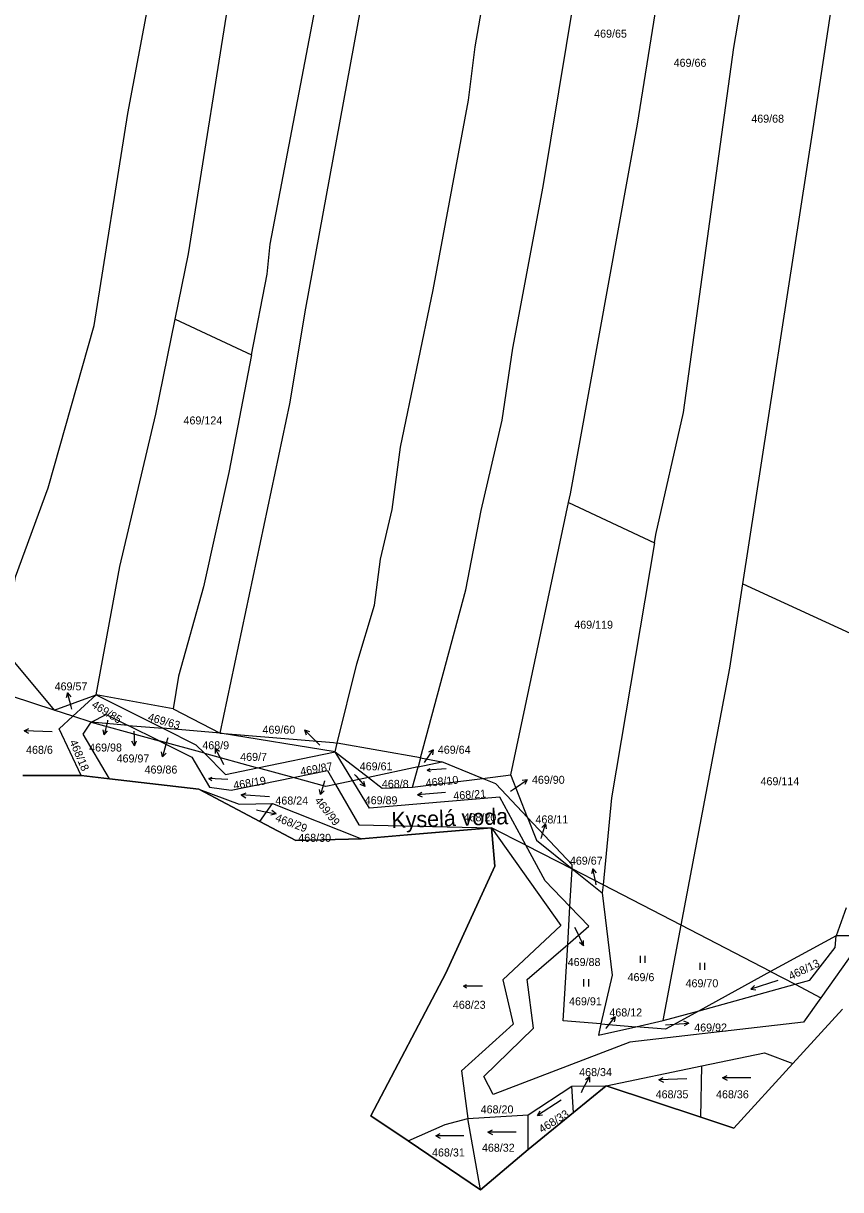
# Model space of a CAD drawing. Extents: x -757266 to -753360, y -1162585 to -1157740.
# Drawn here: x -754281.6 to -754108.1, y -1162155.9 to -1161908.2 of the extents above; entities that cross this region are included whole.
import ezdxf

# ---------------------------------------------------------------- set-up
doc = ezdxf.new("R2010")
doc.units = 0
for name, color, linetype in [('Hranice kat_území', 7, 'Continuous'), ('Hranice parcel', 7, 'Continuous'), ('Parcelní čísla', 7, 'Continuous'), ('Pop  PČ popisy', 7, 'Continuous'), ('Vnitřní kresba', 7, 'Continuous'), ('Značky kultur', 7, 'Continuous')]:
    doc.layers.add(name, color=color, linetype=linetype)

msp = doc.modelspace()

# ---------------------------------------------------------------- linework, layer by layer
at = {"layer": 'Hranice kat_území'}
msp.add_lwpolyline([(-754281.7, -1162067.93), (-754269.26, -1162067.93), (-754263.26, -1162068.63), (-754244.32, -1162070.84), (-754231.34, -1162077.7), (-754223.75, -1162081.72), (-754209.79, -1162081.38), (-754200.01, -1162080.55), (-754182.17, -1162079.04), (-754181.5, -1162087.19), (-754191.9, -1162109.94), (-754207.79, -1162140.21), (-754199.89, -1162145.54), (-754184.5, -1162155.92), (-754174.43, -1162147.36), (-754164.79, -1162139.52), (-754157.85, -1162133.87), (-754137.74, -1162140.55), (-754130.76, -1162142.87), (-754118.22, -1162129.13), (-754107.69, -1162117.59)], dxfattribs=at)
at = {"layer": 'Hranice parcel'}
for p, q in [((-754249.33, -1161971), (-754233.12, -1161978.58)), ((-754178.11, -1162067.84), (-754165.85, -1162009.98)), ((-754165.85, -1162009.98), (-754147.6, -1162018.5)), ((-754128.83, -1162027.27), (-754094.49, -1162043.05)), ((-754285.91, -1162040.96), (-754275.03, -1162054.06)), ((-754275.03, -1162054.06), (-754284.09, -1162051.08)), ((-754275.03, -1162054.06), (-754266.1, -1162050.83)), ((-754271.03, -1162055.38), (-754266.1, -1162050.83)), ((-754266.1, -1162050.83), (-754251.93, -1162057.93)), ((-754249.73, -1162053.82), (-754266.1, -1162050.83)), ((-754271.03, -1162055.38), (-754275.03, -1162054.06)), ((-754249.73, -1162053.82), (-754239.78, -1162058.95)), ((-754267.17, -1162056.65), (-754271.03, -1162055.38)), ((-754259.31, -1162057.31), (-754267.17, -1162056.65)), ((-754267.17, -1162056.65), (-754252.72, -1162060.61)), ((-754252.72, -1162060.61), (-754259.31, -1162057.31)), ((-754259.31, -1162057.31), (-754251.93, -1162057.93)), ((-754239.78, -1162058.95), (-754251.93, -1162057.93)), ((-754215.39, -1162062.93), (-754239.78, -1162058.95)), ((-754243.14, -1162063.23), (-754252.72, -1162060.61)), ((-754215.39, -1162062.93), (-754214.94, -1162061.11)), ((-754197.27, -1162064.23), (-754214.94, -1162061.11)), ((-754243.14, -1162063.23), (-754231.84, -1162066.33)), ((-754231.84, -1162066.33), (-754215.39, -1162062.93)), ((-754215.39, -1162062.93), (-754208.3, -1162068.37)), ((-754211.62, -1162069.08), (-754215.39, -1162062.93)), ((-754197.27, -1162064.23), (-754197.78, -1162066.12)), ((-754197.27, -1162064.23), (-754192.71, -1162065.03)), ((-754224.29, -1162068.39), (-754231.84, -1162066.33)), ((-754197.78, -1162066.12), (-754208.3, -1162068.37)), ((-754198.94, -1162070.42), (-754197.78, -1162066.12)), ((-754197.78, -1162066.12), (-754192.71, -1162065.03)), ((-754184.08, -1162068.58), (-754192.71, -1162065.03)), ((-754269.26, -1162067.93), (-754281.7, -1162067.93)), ((-754263.26, -1162068.63), (-754269.26, -1162067.93)), ((-754244.32, -1162070.84), (-754263.26, -1162068.63)), ((-754211.62, -1162069.08), (-754215.29, -1162069.87)), ((-754208.3, -1162068.37), (-754211.62, -1162069.08)), ((-754198.94, -1162070.42), (-754184.08, -1162068.58)), ((-754184.08, -1162068.58), (-754178.11, -1162067.84)), ((-754174.52, -1162076.9), (-754178.11, -1162067.84)), ((-754231.34, -1162077.7), (-754244.32, -1162070.84)), ((-754231.34, -1162077.7), (-754228.66, -1162073.88)), ((-754228.66, -1162073.88), (-754209.79, -1162081.38)), ((-754182.17, -1162079.04), (-754200.01, -1162080.55)), ((-754181.5, -1162087.19), (-754182.17, -1162079.04)), ((-754200.01, -1162080.55), (-754209.79, -1162081.38)), ((-754165.56, -1162095.78), (-754165.1, -1162087.78)), ((-754165.1, -1162087.78), (-754158.67, -1162092.85)), ((-754158.51, -1162091.19), (-754165.1, -1162087.78)), ((-754158.51, -1162091.19), (-754158.67, -1162092.85)), ((-754141.92, -1162099.77), (-754158.51, -1162091.19)), ((-754166.02, -1162103.84), (-754165.56, -1162095.78)), ((-754106.88, -1162096.07), (-754109.03, -1162102.01)), ((-754145.75, -1162120), (-754141.92, -1162099.77)), ((-754122.95, -1162109.57), (-754141.92, -1162099.77)), ((-754109.03, -1162102.01), (-754122.95, -1162109.57)), ((-754087.23, -1162102), (-754109.03, -1162102.01)), ((-754122.95, -1162109.57), (-754138.11, -1162117.9)), ((-754145.75, -1162120), (-754138.11, -1162117.9)), ((-754107.69, -1162117.59), (-754118.22, -1162129.13)), ((-754158.97, -1162120.71), (-754151.58, -1162121.3)), ((-754151.58, -1162121.3), (-754145.75, -1162120)), ((-754157.85, -1162133.87), (-754137.52, -1162129.64)), ((-754137.74, -1162140.55), (-754137.52, -1162129.64)), ((-754118.22, -1162129.13), (-754130.76, -1162142.87)), ((-754174.42, -1162140), (-754165.16, -1162133.93)), ((-754165.16, -1162133.93), (-754157.85, -1162133.87)), ((-754164.79, -1162139.52), (-754165.16, -1162133.93)), ((-754157.85, -1162133.87), (-754164.79, -1162139.52)), ((-754137.74, -1162140.55), (-754157.85, -1162133.87)), ((-754199.89, -1162145.54), (-754207.79, -1162140.21)), ((-754187.2, -1162140.8), (-754174.42, -1162140)), ((-754184.5, -1162155.92), (-754187.2, -1162140.8)), ((-754164.79, -1162139.52), (-754174.43, -1162147.36)), ((-754174.43, -1162147.36), (-754174.42, -1162140)), ((-754130.76, -1162142.87), (-754137.74, -1162140.55)), ((-754184.5, -1162155.92), (-754199.89, -1162145.54)), ((-754174.43, -1162147.36), (-754184.5, -1162155.92))]:
    msp.add_line(p, q, dxfattribs=at)
for points in [[(-754249.33, -1161971), (-754246.53, -1161957.18), (-754236.93, -1161897.06), (-754230.67, -1161865.99), (-754229.9, -1161857.55), (-754224.78, -1161830.57), (-754212.88, -1161765.36), (-754206.87, -1161738.61), (-754204.06, -1161730.31)], [(-754239.78, -1162058.95), (-754224.97, -1161988.99), (-754221.62, -1161968.68), (-754206.26, -1161884.86), (-754193.94, -1161805.67), (-754186.52, -1161772.63), (-754178.38, -1161743.74), (-754173.62, -1161732.37)], [(-754233.12, -1161978.58), (-754229.83, -1161961.47), (-754229.18, -1161955.06), (-754216.86, -1161890.56), (-754205.02, -1161824.42), (-754197.87, -1161782.55), (-754192.23, -1161757.81), (-754186.87, -1161738.89), (-754186.53, -1161738.04)], [(-754214.94, -1162061.11), (-754210.79, -1162044.25), (-754207.04, -1162031.76), (-754205.72, -1162021.98), (-754203.28, -1162011.47), (-754201.5, -1161998.23), (-754194.56, -1161964.77), (-754187.05, -1161924.49), (-754185.68, -1161913.17), (-754170.23, -1161824.65), (-754160.33, -1161777.09), (-754154.24, -1161758.11), (-754148.52, -1161746.7)], [(-754197.27, -1162064.23), (-754187.66, -1162028.5), (-754184.39, -1162011.67), (-754179.91, -1161992.5), (-754177.63, -1161977.15), (-754171.2, -1161942.83), (-754159.72, -1161873.05), (-754158.23, -1161861.66), (-754155.36, -1161848.39), (-754154.77, -1161840.59), (-754150.41, -1161817.64), (-754142.5, -1161778.9), (-754131.11, -1161755.68)], [(-754165.85, -1162009.98), (-754165.45, -1162008.09), (-754151.18, -1161929.64), (-754136.21, -1161835.82), (-754125.51, -1161784.98), (-754119.12, -1161767.73)], [(-754147.6, -1162018.5), (-754147.31, -1162016.77), (-754141.47, -1161990.83), (-754130.76, -1161913.29), (-754116.8, -1161831.76), (-754107.88, -1161795.26), (-754105.77, -1161782.76), (-754101.61, -1161775.65)], [(-754128.83, -1162027.27), (-754113.94, -1161930.52), (-754103.07, -1161858.96), (-754091.37, -1161804.22), (-754086.26, -1161787.83), (-754082.69, -1161781.35)], [(-754285.91, -1162040.96), (-754283.2, -1162025.75), (-754276.32, -1162006.83), (-754266.54, -1161972.36), (-754259.4, -1161927.37), (-754248.26, -1161868.24), (-754250.52, -1161867.58)], [(-754266.1, -1162050.83), (-754261.11, -1162023.57), (-754253.43, -1161991.22), (-754249.33, -1161971)], [(-754233.12, -1161978.58), (-754237.92, -1162003.58), (-754243.34, -1162027.86), (-754248.6, -1162046.86), (-754249.73, -1162053.82)], [(-754147.6, -1162018.5), (-754156.72, -1162072.72), (-754158.51, -1162091.19)], [(-754141.92, -1162099.77), (-754131.58, -1162045.14), (-754128.83, -1162027.27)], [(-754269.26, -1162067.93), (-754273.92, -1162058.05), (-754271.03, -1162055.38)], [(-754263.26, -1162068.63), (-754268.83, -1162059.18), (-754267.17, -1162056.65)], [(-754267.17, -1162056.65), (-754263.95, -1162054.99), (-754259.31, -1162057.31)], [(-754251.93, -1162057.93), (-754244.94, -1162061.43), (-754243.14, -1162063.23)], [(-754239.78, -1162058.95), (-754215.75, -1162060.97), (-754214.94, -1162061.11)], [(-754252.72, -1162060.61), (-754245.82, -1162064.06), (-754242.04, -1162070.42), (-754237.43, -1162071.09), (-754224.29, -1162068.39)], [(-754243.14, -1162063.23), (-754238.64, -1162067.73), (-754231.84, -1162066.33)], [(-754224.29, -1162068.39), (-754217, -1162066.9), (-754215.29, -1162069.87)], [(-754215.29, -1162069.87), (-754217.32, -1162070.3), (-754224.29, -1162068.39)], [(-754165.56, -1162095.78), (-754170.79, -1162090.35), (-754174.89, -1162082.77), (-754180.4, -1162072.57), (-754208.07, -1162074.87), (-754211.62, -1162069.08)], [(-754208.3, -1162068.37), (-754205.37, -1162070.62), (-754198.94, -1162070.42)], [(-754174.52, -1162076.9), (-754181.29, -1162069.73), (-754184.08, -1162068.58)], [(-754244.32, -1162070.84), (-754235.77, -1162074.06), (-754228.66, -1162073.88)], [(-754215.29, -1162069.87), (-754210.35, -1162078.43), (-754182.17, -1162079.04)], [(-754209.79, -1162081.38), (-754223.75, -1162081.72), (-754231.34, -1162077.7)], [(-754182.17, -1162079.04), (-754167.46, -1162099.82), (-754179.77, -1162111.32), (-754177.6, -1162120.8), (-754188.56, -1162130.68), (-754187.2, -1162140.8)], [(-754174.52, -1162076.9), (-754172.63, -1162081.65), (-754165.1, -1162087.78)], [(-754165.1, -1162087.78), (-754165.05, -1162086.91), (-754174.52, -1162076.9)], [(-754207.79, -1162140.21), (-754191.9, -1162109.94), (-754181.5, -1162087.19)], [(-754158.67, -1162092.85), (-754156.59, -1162110.38), (-754158.97, -1162120.71)], [(-754166.02, -1162103.84), (-754161.54, -1162099.96), (-754165.56, -1162095.78)], [(-753961.75, -1162138.87), (-753972.9, -1162135.15), (-753990.96, -1162128.81), (-754002.31, -1162121.77), (-754042.65, -1162109.18), (-754104.88, -1162104.67), (-754112.32, -1162115.16), (-754115.99, -1162120.33), (-754152.84, -1162124.56), (-754181.81, -1162135.71), (-754183.83, -1162131.86), (-754173.26, -1162121.64), (-754174.61, -1162111.26), (-754166.02, -1162103.84)], [(-754158.97, -1162120.71), (-754166.96, -1162120.07), (-754166.02, -1162103.84)], [(-754138.11, -1162117.9), (-754117.75, -1162112.3), (-754114.61, -1162111.44), (-754109.28, -1162104.45), (-754109.03, -1162102.01)], [(-754138.11, -1162117.9), (-754145.23, -1162121.81), (-754151.58, -1162121.3)], [(-754158.97, -1162120.71), (-754159.51, -1162123.07), (-754151.58, -1162121.3)], [(-754137.52, -1162129.64), (-754124.27, -1162126.89), (-754118.22, -1162129.13)], [(-754199.89, -1162145.54), (-754192.05, -1162142.11), (-754187.2, -1162140.8)]]:
    msp.add_lwpolyline(points, dxfattribs=at)
at = {"layer": 'Pop  PČ popisy'}
for p, q in [((-754272.217, -1162050.381), (-754272.441, -1162051.478)), ((-754271.44, -1162053.28), (-754272.217, -1162050.381)), ((-754272.217, -1162050.381), (-754271.474, -1162051.219)), ((-754271.29, -1162053.86), (-754271.44, -1162053.28)), ((-754263.71, -1162056.38), (-754264.385, -1162059.304)), ((-754263.67, -1162056.21), (-754263.71, -1162056.38)), ((-754264.385, -1162059.304), (-754264.648, -1162058.216)), ((-754264.385, -1162059.304), (-754263.672, -1162058.441)), ((-754258.14, -1162058.53), (-754258.14, -1162058.63)), ((-754258.14, -1162058.63), (-754257.983, -1162061.627)), ((-754219.78, -1162060.34), (-754221.902, -1162058.218)), ((-754221.902, -1162058.218), (-754220.84, -1162058.572)), ((-754221.902, -1162058.218), (-754221.548, -1162059.28)), ((-754257.983, -1162061.627), (-754258.535, -1162060.653)), ((-754257.983, -1162061.627), (-754257.535, -1162060.601)), ((-754251.21, -1162061.11), (-754251.987, -1162064.009)), ((-754250.91, -1162059.98), (-754251.21, -1162061.11)), ((-754218.65, -1162061.48), (-754219.78, -1162060.34)), ((-754251.987, -1162064.009), (-754252.211, -1162062.912)), ((-754251.987, -1162064.009), (-754251.244, -1162063.171)), ((-754239.46, -1162064.79), (-754240.869, -1162062.14)), ((-754240.869, -1162062.14), (-754239.957, -1162062.789)), ((-754240.869, -1162062.14), (-754240.841, -1162063.26)), ((-754196.27, -1162064.96), (-754194.592, -1162062.472)), ((-754194.592, -1162062.472), (-754195.567, -1162063.022)), ((-754194.592, -1162062.472), (-754194.737, -1162063.582)), ((-754238.99, -1162065.67), (-754239.46, -1162064.79)), ((-754196.4, -1162065.16), (-754196.27, -1162064.96)), ((-754217.65, -1162069.12), (-754218.477, -1162072.005)), ((-754217.64, -1162069.08), (-754217.65, -1162069.12)), ((-754211.25, -1162067.73), (-754210.98, -1162068.04)), ((-754210.98, -1162068.04), (-754209.011, -1162070.305)), ((-754209.011, -1162070.305), (-754209.29, -1162069.221)), ((-754177.08, -1162070.56), (-754174.592, -1162068.882)), ((-754174.592, -1162068.882), (-754175.702, -1162069.027)), ((-754174.592, -1162068.882), (-754175.142, -1162069.857)), ((-754218.477, -1162072.005), (-754218.682, -1162070.904)), ((-754218.477, -1162072.005), (-754217.72, -1162071.18)), ((-754209.011, -1162070.305), (-754210.046, -1162069.878)), ((-754178.18, -1162071.31), (-754177.08, -1162070.56)), ((-754232.08, -1162075.25), (-754230.86, -1162075.49)), ((-754230.86, -1162075.49), (-754227.914, -1162076.063)), ((-754227.914, -1162076.063), (-754228.993, -1162076.363)), ((-754227.914, -1162076.063), (-754228.802, -1162075.38)), ((-754171.59, -1162081.08), (-754170.763, -1162078.195)), ((-754170.763, -1162078.195), (-754171.52, -1162079.02)), ((-754170.763, -1162078.195), (-754170.558, -1162079.296)), ((-754171.67, -1162081.34), (-754171.59, -1162081.08)), ((-754160.684, -1162087.765), (-754160.966, -1162088.848)), ((-754160.06, -1162090.7), (-754160.684, -1162087.765)), ((-754160.684, -1162087.765), (-754159.986, -1162088.64)), ((-754159.95, -1162091.19), (-754160.06, -1162090.7)), ((-754164.57, -1162100.14), (-754163.96, -1162101.4)), ((-754163.96, -1162101.4), (-754162.644, -1162104.097)), ((-754162.644, -1162104.097), (-754163.534, -1162103.417)), ((-754162.644, -1162104.097), (-754162.633, -1162102.978)), ((-754157.8, -1162121.54), (-754155.911, -1162119.208)), ((-754155.911, -1162119.208), (-754156.931, -1162119.671)), ((-754155.911, -1162119.208), (-754156.153, -1162120.301)), ((-754145.26, -1162120.9), (-754143.32, -1162120.77)), ((-754143.32, -1162120.77), (-754140.326, -1162120.561)), ((-754140.326, -1162120.561), (-754141.36, -1162120.131)), ((-754140.326, -1162120.561), (-754141.29, -1162121.13)), ((-754157.92, -1162121.69), (-754157.8, -1162121.54)), ((-754162.77, -1162134.59), (-754161.361, -1162131.94)), ((-754161.361, -1162131.94), (-754162.273, -1162132.589)), ((-754161.361, -1162131.94), (-754161.389, -1162133.06)), ((-754163.11, -1162135.25), (-754162.77, -1162134.59))]:
    msp.add_line(p, q, dxfattribs=at)
at = {"layer": 'Vnitřní kresba'}
for p, q in [((-754174.89, -1162082.77), (-754182.17, -1162079.04)), ((-754174.89, -1162082.77), (-754165.1, -1162087.78)), ((-754122.95, -1162109.57), (-754117.75, -1162112.3)), ((-754117.75, -1162112.3), (-754112.32, -1162115.16))]:
    msp.add_line(p, q, dxfattribs=at)
at = {"layer": 'Značky kultur'}
for p, q in [((-754281.415, -1162058.446), (-754280.421, -1162057.979)), ((-754275.419, -1162058.656), (-754281.415, -1162058.446)), ((-754281.415, -1162058.446), (-754280.456, -1162058.981)), ((-754195.857, -1162066.835), (-754195.227, -1162066.454)), ((-754191.847, -1162066.555), (-754195.857, -1162066.835)), ((-754242.168, -1162068.618), (-754241.497, -1162068.317)), ((-754238.154, -1162068.829), (-754242.168, -1162068.618)), ((-754242.168, -1162068.618), (-754241.532, -1162068.988)), ((-754195.857, -1162066.835), (-754195.18, -1162067.125)), ((-754235.299, -1162072.091), (-754234.289, -1162071.659)), ((-754197.926, -1162072.074), (-754196.997, -1162071.49)), ((-754191.949, -1162071.551), (-754197.926, -1162072.074)), ((-754229.314, -1162072.51), (-754235.299, -1162072.091)), ((-754235.299, -1162072.091), (-754234.359, -1162072.659)), ((-754197.926, -1162072.074), (-754196.909, -1162072.489)), ((-754150.571, -1162107.75), (-754150.571, -1162106.25)), ((-754149.57, -1162107.75), (-754149.57, -1162106.25)), ((-754137.881, -1162109.22), (-754137.881, -1162107.72)), ((-754136.88, -1162109.22), (-754136.88, -1162107.72)), ((-754162.561, -1162112.74), (-754162.561, -1162111.24)), ((-754161.56, -1162112.74), (-754161.56, -1162111.24)), ((-754188.121, -1162112.684), (-754187.467, -1162112.348)), ((-754184.101, -1162112.684), (-754188.121, -1162112.684)), ((-754188.121, -1162112.684), (-754187.467, -1162113.02)), ((-754121.436, -1162111.47), (-754127.142, -1162113.324)), ((-754127.142, -1162113.324), (-754126.368, -1162112.545)), ((-754127.142, -1162113.324), (-754126.058, -1162113.499)), ((-754146.706, -1162132.617), (-754145.747, -1162132.082)), ((-754140.709, -1162132.407), (-754146.706, -1162132.617)), ((-754146.706, -1162132.617), (-754145.712, -1162133.084)), ((-754133.167, -1162132.171), (-754132.19, -1162131.67)), ((-754127.167, -1162132.171), (-754133.167, -1162132.171)), ((-754133.167, -1162132.171), (-754132.19, -1162132.673)), ((-754167.393, -1162136.888), (-754172.425, -1162140.156)), ((-754172.425, -1162140.156), (-754171.879, -1162139.203)), ((-754172.425, -1162140.156), (-754171.332, -1162140.044)), ((-754182.937, -1162143.681), (-754181.96, -1162143.18)), ((-754194.037, -1162144.481), (-754193.06, -1162143.98)), ((-754188.037, -1162144.481), (-754194.037, -1162144.481)), ((-754194.037, -1162144.481), (-754193.06, -1162144.983)), ((-754176.937, -1162143.681), (-754182.937, -1162143.681)), ((-754182.937, -1162143.681), (-754181.96, -1162144.183))]:
    msp.add_line(p, q, dxfattribs=at)

# ---------------------------------------------------------------- texts
at = {"layer": 'Parcelní čísla'}
for s, p in [('469/65', (-754160.4, -1161911.23)), ('469/66', (-754143.53, -1161917.42)), ('469/68', (-754127.05, -1161929.29)), ('469/124', (-754247.56, -1161993.38)), ('469/119', (-754164.62, -1162036.77)), ('469/57', (-754274.92, -1162049.87)), ('469/60', (-754230.795, -1162059.07)), ('468/6', (-754280.98, -1162063.34)), ('469/98', (-754267.585, -1162062.858)), ('468/9', (-754243.57, -1162062.38)), ('469/64', (-754193.58, -1162063.33)), ('469/97', (-754261.765, -1162065.178)), ('469/7', (-754235.53, -1162064.84)), ('469/86', (-754255.825, -1162067.538)), ('469/61', (-754210.16, -1162066.85)), ('468/8', (-754205.46, -1162070.58)), ('469/90', (-754173.61, -1162069.71)), ('469/114', (-754125.086, -1162070.02)), ('468/24', (-754228.06, -1162074.12)), ('469/89', (-754209.1, -1162074.058)), ('468/20', (-754188.12, -1162077.69)), ('468/11', (-754172.86, -1162078.13)), ('468/30', (-754223.2, -1162082.04)), ('469/67', (-754165.55, -1162086.89)), ('469/88', (-754166.015, -1162108.418)), ('469/6', (-754153.31, -1162111.63)), ('469/70', (-754141, -1162112.93)), ('468/23', (-754190.39, -1162117.5)), ('469/91', (-754165.73, -1162116.76)), ('468/12', (-754157.17, -1162119.13)), ('469/92', (-754139.16, -1162122.328)), ('468/34', (-754163.58, -1162131.8)), ('468/35', (-754147.35, -1162136.51)), ('468/36', (-754134.53, -1162136.51)), ('468/20', (-754184.49, -1162139.72)), ('468/31', (-754194.81, -1162148.87)), ('468/32', (-754184.22, -1162147.86))]:
    msp.add_text(s, height=1.7, dxfattribs=at).set_placement(p)
for s, rotation, p in [('469/85', 328, (-754267.22, -1162053.32)), ('469/63', 344, (-754255.254, -1162056.257)), ('468/18', 293, (-754271.802, -1162060.792)), ('469/87', 10, (-754222.632, -1162067.977)), ('468/19', 9, (-754236.847, -1162070.909)), ('468/10', 6, (-754196.061, -1162070.395)), ('468/21', 4, (-754190.23, -1162073.107)), ('469/99', 308, (-754219.825, -1162073.312)), ('468/29', 339, (-754228.21, -1162077.569)), ('468/13', 26, (-754118.617, -1162111.443)), ('468/33', 32, (-754171.479, -1162143.96))]:
    msp.add_text(s, height=1.7, rotation=rotation, dxfattribs=at).set_placement(p)
at = {"layer": 'Pop  PČ popisy'}
msp.add_text('Kyselá voda', height=3.399996, rotation=2, dxfattribs=at).set_placement((-754203.37, -1162079.148))

doc.saveas('drawing.dxf')
